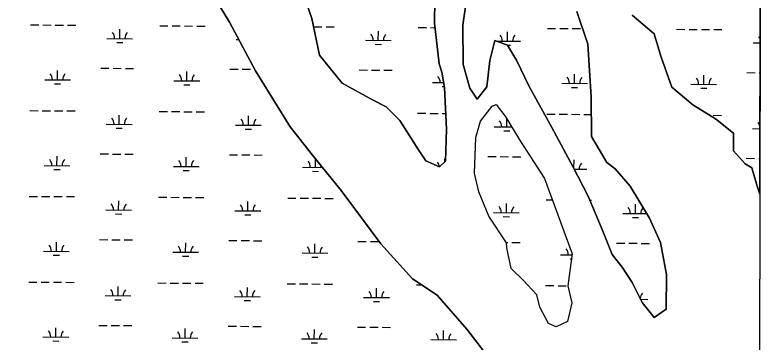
# Model space of a CAD drawing. Extents: x 3172231 to 3210228, y 940198 to 965780.
# Drawn here: x 3204908 to 3207828, y 949626 to 950898 of the extents above; entities that cross this region are included whole.
import ezdxf

# ---------------------------------------------------------------- set-up
doc = ezdxf.new("R2010")
doc.units = 0
for name, color, linetype in [('V-GRID-FRAM', 7, 'Continuous'), ('V-SITE-VEGE', 7, 'Continuous'), ('V-TOPO-SHOR', 7, 'Continuous'), ('V-WETL-SWMP', 7, 'Continuous')]:
    doc.layers.add(name, color=color, linetype=linetype)

msp = doc.modelspace()

# ---------------------------------------------------------------- linework, layer by layer
at = {"layer": 'V-GRID-FRAM'}
msp.add_lwpolyline([(3176539.592, 963919.479), (3207827.662, 963842.116), (3207790.623, 945652.442), (3176486.679, 945729.845), (3176539.592, 963919.479)], dxfattribs=at)
at = {"layer": 'V-SITE-VEGE'}
for p, q in [((3207799.889, 950203.172), (3207807.677, 954027.499)), ((3205740.373, 950871.232), (3205629.355, 951052.93)), ((3206026.251, 950984.05), (3206059.949, 950884.372)), ((3206537.18, 950867.167), (3206538.425, 950958.892)), ((3206660.474, 950958.27), (3206646.75, 950858.833)), ((3207132.247, 950785.611), (3207089.362, 950912.544)), ((3205842.021, 950681.806), (3205740.373, 950871.232)), ((3206059.949, 950884.372), (3206090.317, 950741.954)), ((3207304.625, 950898.231), (3207389.769, 950825.498)), ((3206555.03, 950709.264), (3206537.18, 950867.167)), ((3206646.75, 950858.833), (3206648.301, 950705.678)), ((3207389.769, 950825.498), (3207415.754, 950738.298)), ((3206750.997, 950721.48), (3206770.832, 950799.896)), ((3206770.832, 950799.896), (3206820.492, 950781.763)), ((3207144.418, 950581.096), (3207132.247, 950785.611)), ((3206820.492, 950781.763), (3206855.937, 950720.167)), ((3206090.317, 950741.954), (3206178.391, 950634.225)), ((3207415.754, 950738.298), (3207457.899, 950618.367)), ((3206564.971, 950676.563), (3206555.03, 950709.264)), ((3206648.301, 950705.678), (3206673.491, 950614.595)), ((3206740.37, 950619.694), (3206750.997, 950721.48)), ((3206855.937, 950720.167), (3206902.867, 950623.53)), ((3205976.178, 950464.229), (3205842.021, 950681.806)), ((3206575.549, 950617.427), (3206564.971, 950676.563)), ((3206178.391, 950634.225), (3206296.223, 950569.099)), ((3206583.279, 950455.691), (3206575.549, 950617.427)), ((3206673.491, 950614.595), (3206702.812, 950571.689)), ((3206702.812, 950571.689), (3206740.37, 950619.694)), ((3206902.867, 950623.53), (3206992.215, 950461.378)), ((3207457.899, 950618.367), (3207539.178, 950550.318)), ((3207145.962, 950426.388), (3207144.418, 950581.096)), ((3206296.223, 950569.099), (3206348.942, 950541.621)), ((3207539.178, 950550.318), (3207628.297, 950495.444)), ((3206348.942, 950541.621), (3206402.317, 950489.263)), ((3207628.297, 950495.444), (3207697.202, 950439.898)), ((3206062.683, 950354.175), (3205976.178, 950464.229)), ((3206402.317, 950489.263), (3206474.03, 950374.621)), ((3206579.531, 950330.548), (3206583.279, 950455.691)), ((3206992.215, 950461.378), (3207073.85, 950310.924)), ((3207697.202, 950439.898), (3207697.626, 950370.709)), ((3207205.307, 950325.8), (3207145.962, 950426.388)), ((3206474.03, 950374.621), (3206502.577, 950332.495)), ((3206174.705, 950216.783), (3206062.683, 950354.175)), ((3207697.626, 950370.709), (3207742.461, 950320.725)), ((3206502.577, 950332.495), (3206556.102, 950309.678)), ((3206556.102, 950309.678), (3206579.531, 950330.548)), ((3207237.83, 950300.757), (3207205.307, 950325.8)), ((3207742.461, 950320.725), (3207768.817, 950305.822)), ((3207073.85, 950310.924), (3207133.124, 950195.566)), ((3207295.796, 950234.384), (3207237.83, 950300.757)), ((3207768.817, 950305.822), (3207790.216, 950234.191)), ((3207372.125, 950110.388), (3207295.796, 950234.384)), ((3207790.216, 950234.191), (3207799.889, 950203.172)), ((3206327.578, 950010.771), (3206174.705, 950216.783)), ((3207133.124, 950195.566), (3207190.736, 950060.007)), ((3207413.624, 950016.112), (3207372.125, 950110.388)), ((3207190.736, 950060.007), (3207226.029, 949968.871)), ((3206451.267, 949874.874), (3206327.578, 950010.771)), ((3207437.866, 949891.606), (3207413.624, 950016.112)), ((3207226.029, 949968.871), (3207265.426, 949919.694)), ((3207265.426, 949919.694), (3207303.99, 949859.639)), ((3207436.402, 949757.124), (3207437.866, 949891.606)), ((3206546.56, 949810.64), (3206451.267, 949874.874)), ((3207303.99, 949859.639), (3207343.242, 949782.476)), ((3206661.721, 949679.452), (3206546.56, 949810.64)), ((3207343.242, 949782.476), (3207389.588, 949723.934)), ((3207389.588, 949723.934), (3207436.402, 949757.124)), ((3206831.623, 949459.361), (3206661.721, 949679.452))]:
    msp.add_line(p, q, dxfattribs=at)
msp.add_lwpolyline([(3207070.567, 949971.996), (3207061.677, 949905.186), (3207054.386, 949847.697), (3207069.597, 949781.542), (3207053.675, 949708.545), (3207008.48, 949687.787), (3206979.007, 949701.152), (3206945.129, 949765.072), (3206934.488, 949812.549), (3206881.14, 949869.569), (3206834.726, 949914.896), (3206818.029, 949994.274), (3206816.572, 950013.718), (3206747.915, 950117.461), (3206708.749, 950211.725), (3206692.015, 950284.109), (3206696.613, 950423.238), (3206714.818, 950486.892), (3206760.201, 950544.965), (3206776.559, 950551.101), (3206813.623, 950501.934), (3206866.036, 950413.821), (3206963.224, 950264.069)], close=True, dxfattribs=at)
at = {"layer": 'V-TOPO-SHOR'}
for p, q in [((3205740.373, 950871.232), (3205629.355, 951052.93)), ((3206026.251, 950984.05), (3206059.949, 950884.372)), ((3206537.18, 950867.167), (3206538.425, 950958.892)), ((3206660.474, 950958.27), (3206646.75, 950858.833)), ((3207132.247, 950785.611), (3207089.362, 950912.544)), ((3205842.021, 950681.806), (3205740.373, 950871.232)), ((3206059.949, 950884.372), (3206090.317, 950741.954)), ((3207304.625, 950898.231), (3207389.769, 950825.498)), ((3206555.03, 950709.264), (3206537.18, 950867.167)), ((3206646.75, 950858.833), (3206648.301, 950705.678)), ((3207389.769, 950825.498), (3207415.754, 950738.298)), ((3206750.997, 950721.48), (3206770.832, 950799.896)), ((3206770.832, 950799.896), (3206820.492, 950781.763)), ((3207144.418, 950581.096), (3207132.247, 950785.611)), ((3206820.492, 950781.763), (3206855.937, 950720.167)), ((3206090.317, 950741.954), (3206178.391, 950634.225)), ((3207415.754, 950738.298), (3207457.899, 950618.367)), ((3206564.971, 950676.563), (3206555.03, 950709.264)), ((3206648.301, 950705.678), (3206673.491, 950614.595)), ((3206740.37, 950619.694), (3206750.997, 950721.48)), ((3206855.937, 950720.167), (3206902.867, 950623.53)), ((3205976.178, 950464.229), (3205842.021, 950681.806)), ((3206575.549, 950617.427), (3206564.971, 950676.563)), ((3206178.391, 950634.225), (3206296.223, 950569.099)), ((3206583.279, 950455.691), (3206575.549, 950617.427)), ((3206673.491, 950614.595), (3206702.812, 950571.689)), ((3206702.812, 950571.689), (3206740.37, 950619.694)), ((3206902.867, 950623.53), (3206992.215, 950461.378)), ((3207457.899, 950618.367), (3207539.178, 950550.318)), ((3207145.962, 950426.388), (3207144.418, 950581.096)), ((3206296.223, 950569.099), (3206348.942, 950541.621)), ((3207539.178, 950550.318), (3207628.297, 950495.444)), ((3206348.942, 950541.621), (3206402.317, 950489.263)), ((3207628.297, 950495.444), (3207697.202, 950439.898)), ((3206062.683, 950354.175), (3205976.178, 950464.229)), ((3206402.317, 950489.263), (3206474.03, 950374.621)), ((3206579.531, 950330.548), (3206583.279, 950455.691)), ((3206992.215, 950461.378), (3207073.85, 950310.924)), ((3207697.202, 950439.898), (3207697.626, 950370.709)), ((3207205.307, 950325.8), (3207145.962, 950426.388)), ((3206474.03, 950374.621), (3206502.577, 950332.495)), ((3206174.705, 950216.783), (3206062.683, 950354.175)), ((3207697.626, 950370.709), (3207742.461, 950320.725)), ((3206502.577, 950332.495), (3206556.102, 950309.678)), ((3206556.102, 950309.678), (3206579.531, 950330.548)), ((3207237.83, 950300.757), (3207205.307, 950325.8)), ((3207742.461, 950320.725), (3207768.817, 950305.822)), ((3207073.85, 950310.924), (3207133.124, 950195.566)), ((3207295.796, 950234.384), (3207237.83, 950300.757)), ((3207768.817, 950305.822), (3207790.216, 950234.191)), ((3207372.125, 950110.388), (3207295.796, 950234.384)), ((3207790.216, 950234.191), (3207799.889, 950203.172)), ((3206327.578, 950010.771), (3206174.705, 950216.783)), ((3207133.124, 950195.566), (3207190.736, 950060.007)), ((3207413.624, 950016.112), (3207372.125, 950110.388)), ((3207190.736, 950060.007), (3207226.029, 949968.871)), ((3206451.267, 949874.874), (3206327.578, 950010.771)), ((3207437.866, 949891.606), (3207413.624, 950016.112)), ((3207226.029, 949968.871), (3207265.426, 949919.694)), ((3207265.426, 949919.694), (3207303.99, 949859.639)), ((3207436.402, 949757.124), (3207437.866, 949891.606)), ((3206546.56, 949810.64), (3206451.267, 949874.874)), ((3207303.99, 949859.639), (3207343.242, 949782.476)), ((3206661.721, 949679.452), (3206546.56, 949810.64)), ((3207343.242, 949782.476), (3207389.588, 949723.934)), ((3207389.588, 949723.934), (3207436.402, 949757.124)), ((3206831.623, 949459.361), (3206661.721, 949679.452))]:
    msp.add_line(p, q, dxfattribs=at)
at = {"layer": 'V-WETL-SWMP'}
for p, q in [((3207807.677, 954027.499), (3207799.889, 950203.176)), ((3205629.355, 951052.931), (3205740.373, 950871.232)), ((3206059.948, 950884.372), (3206026.252, 950984.05)), ((3206538.425, 950958.892), (3206537.18, 950867.166)), ((3206646.75, 950858.833), (3206660.473, 950958.269)), ((3207089.361, 950912.546), (3207132.247, 950785.612)), ((3205740.373, 950871.232), (3205842.022, 950681.807)), ((3206090.317, 950741.954), (3206059.948, 950884.372)), ((3207389.768, 950825.5), (3207304.625, 950898.232)), ((3204967.471, 950859.945), (3204999.47, 950859.727)), ((3205015.47, 950859.618), (3205047.469, 950859.4)), ((3205063.469, 950859.291), (3205095.468, 950859.073)), ((3205111.468, 950858.965), (3205143.467, 950858.747)), ((3205314.433, 950806.84), (3205314.678, 950842.839)), ((3205469.367, 950856.528), (3205501.366, 950856.31)), ((3205517.366, 950856.202), (3205549.365, 950855.984)), ((3205565.365, 950855.875), (3205597.364, 950855.657)), ((3205613.364, 950855.548), (3205645.363, 950855.33)), ((3206067.261, 950852.458), (3206099.261, 950852.241)), ((3206115.26, 950852.132), (3206147.26, 950851.914)), ((3206473.16, 950849.695), (3206505.159, 950849.478)), ((3206521.159, 950849.369), (3206539.206, 950849.246)), ((3206537.18, 950867.166), (3206555.031, 950709.264)), ((3206648.3, 950705.678), (3206646.75, 950858.833)), ((3206646.854, 950848.513), (3206649.156, 950848.497)), ((3206975.056, 950846.279), (3207007.056, 950846.061)), ((3207023.055, 950845.952), (3207055.054, 950845.734)), ((3207071.054, 950845.625), (3207103.053, 950845.408)), ((3207476.953, 950842.862), (3207508.952, 950842.645)), ((3207524.952, 950842.536), (3207556.951, 950842.318)), ((3207572.95, 950842.209), (3207604.95, 950841.991)), ((3207620.949, 950841.882), (3207652.949, 950841.664)), ((3206318.226, 950800.007), (3206318.471, 950836.006)), ((3206820.123, 950796.59), (3206820.368, 950832.589)), ((3207415.754, 950738.299), (3207389.768, 950825.5)), ((3205264.435, 950807.18), (3205364.432, 950806.499)), ((3205302.329, 950791.491), (3205326.328, 950791.327)), ((3205766.331, 950803.764), (3205776.615, 950803.694)), ((3206268.227, 950800.347), (3206368.225, 950799.666)), ((3206306.121, 950784.658), (3206330.121, 950784.494)), ((3206770.832, 950799.895), (3206750.997, 950721.48)), ((3206820.493, 950781.762), (3206770.832, 950799.895)), ((3206779.118, 950796.869), (3206870.121, 950796.25)), ((3207132.247, 950785.612), (3207144.419, 950581.096)), ((3207773.916, 950790.098), (3207801.084, 950789.913)), ((3206855.938, 950720.167), (3206820.493, 950781.762)), ((3206820.843, 950781.154), (3206832.017, 950781.078)), ((3206178.39, 950634.224), (3206090.317, 950741.954)), ((3207457.899, 950618.366), (3207415.754, 950738.299)), ((3206555.031, 950709.264), (3206564.971, 950676.563)), ((3206673.49, 950614.595), (3206648.3, 950705.678)), ((3206750.997, 950721.48), (3206740.371, 950619.695)), ((3206902.866, 950623.53), (3206855.938, 950720.167)), ((3205072.865, 950646.618), (3205073.11, 950682.618)), ((3205240.241, 950691.91), (3205272.241, 950691.692)), ((3205288.24, 950691.583), (3205320.239, 950691.366)), ((3205336.239, 950691.257), (3205368.238, 950691.039)), ((3205574.762, 950643.202), (3205575.007, 950679.201)), ((3205742.138, 950688.494), (3205774.137, 950688.276)), ((3205790.137, 950688.167), (3205822.136, 950687.949)), ((3205838.135, 950687.84), (3205838.787, 950687.836)), ((3205842.022, 950681.807), (3205976.178, 950464.229)), ((3206244.034, 950685.077), (3206276.033, 950684.859)), ((3206292.033, 950684.75), (3206324.032, 950684.533)), ((3206340.032, 950684.424), (3206372.031, 950684.206)), ((3206564.971, 950676.563), (3206575.552, 950617.427)), ((3206745.93, 950681.661), (3206746.839, 950681.655)), ((3207080.451, 950632.952), (3207080.696, 950668.952)), ((3207749.723, 950674.828), (3207781.722, 950674.61)), ((3207797.722, 950674.501), (3207800.849, 950674.48)), ((3205022.866, 950646.959), (3205122.864, 950646.278)), ((3205524.763, 950643.542), (3205624.76, 950642.862)), ((3207582.347, 950629.536), (3207582.592, 950665.535)), ((3205060.76, 950631.269), (3205084.76, 950631.106)), ((3205562.657, 950627.853), (3205586.656, 950627.69)), ((3206296.222, 950569.099), (3206178.39, 950634.224)), ((3206528.555, 950636.709), (3206572.155, 950636.413)), ((3206566.45, 950621.02), (3206574.919, 950620.962)), ((3206575.552, 950617.427), (3206583.278, 950455.69)), ((3206702.812, 950571.689), (3206673.49, 950614.595)), ((3206740.371, 950619.695), (3206702.812, 950571.689)), ((3206992.216, 950461.377), (3206902.866, 950623.53)), ((3207030.452, 950633.293), (3207130.45, 950632.612)), ((3207068.346, 950617.604), (3207092.345, 950617.44)), ((3207539.178, 950550.318), (3207457.899, 950618.366)), ((3207532.348, 950629.876), (3207632.346, 950629.196)), ((3207570.242, 950614.187), (3207594.242, 950614.024)), ((3207144.419, 950581.096), (3207145.962, 950426.387)), ((3206348.944, 950541.621), (3206296.222, 950569.099)), ((3207628.298, 950495.445), (3207539.178, 950550.318)), ((3204965.206, 950527.277), (3204997.206, 950527.06)), ((3205013.205, 950526.951), (3205045.204, 950526.733)), ((3205061.204, 950526.624), (3205093.203, 950526.406)), ((3205109.203, 950526.297), (3205141.202, 950526.079)), ((3205467.103, 950523.861), (3205499.102, 950523.643)), ((3205515.102, 950523.534), (3205547.101, 950523.316)), ((3205563.1, 950523.208), (3205595.1, 950522.99)), ((3205611.099, 950522.881), (3205643.099, 950522.663)), ((3206402.317, 950489.264), (3206348.944, 950541.621)), ((3205312.169, 950474.172), (3205312.414, 950510.172)), ((3205814.065, 950470.756), (3205814.31, 950506.755)), ((3206470.895, 950517.028), (3206502.895, 950516.81)), ((3206518.894, 950516.701), (3206550.894, 950516.483)), ((3206566.893, 950516.375), (3206580.384, 950516.283)), ((3206817.857, 950463.923), (3206818.065, 950494.467)), ((3206972.792, 950513.612), (3207004.791, 950513.394)), ((3207020.791, 950513.285), (3207052.79, 950513.067)), ((3207068.79, 950512.958), (3207100.789, 950512.74)), ((3207116.788, 950512.631), (3207145.104, 950512.439)), ((3207618.685, 950509.215), (3207650.684, 950508.997)), ((3207697.202, 950439.899), (3207628.298, 950495.445)), ((3205262.17, 950474.513), (3205362.168, 950473.832)), ((3205764.066, 950471.096), (3205864.064, 950470.416)), ((3205976.178, 950464.229), (3206062.684, 950354.175)), ((3206474.03, 950374.621), (3206402.317, 950489.264)), ((3206767.859, 950464.263), (3206836.309, 950463.797)), ((3205300.064, 950458.824), (3205324.064, 950458.66)), ((3205801.96, 950455.407), (3205825.96, 950455.244)), ((3206583.278, 950455.69), (3206579.53, 950330.548)), ((3206805.753, 950448.574), (3206829.752, 950448.411)), ((3207073.852, 950310.923), (3206992.216, 950461.377)), ((3207697.627, 950370.709), (3207697.202, 950439.899)), ((3207771.652, 950457.43), (3207800.407, 950457.235)), ((3207145.962, 950426.387), (3207205.308, 950325.8)), ((3206502.578, 950332.496), (3206474.03, 950374.621)), ((3205070.601, 950313.951), (3205070.846, 950349.95)), ((3205237.977, 950359.243), (3205269.976, 950359.025)), ((3205285.976, 950358.916), (3205317.975, 950358.698)), ((3205333.975, 950358.589), (3205365.974, 950358.372)), ((3205572.497, 950310.535), (3205572.742, 950346.534)), ((3205739.873, 950355.826), (3205771.872, 950355.609)), ((3205787.872, 950355.5), (3205819.871, 950355.282)), ((3205835.871, 950355.173), (3205867.87, 950354.955)), ((3206062.684, 950354.175), (3206174.705, 950216.783)), ((3206743.665, 950348.993), (3206775.665, 950348.776)), ((3206791.664, 950348.667), (3206823.663, 950348.449)), ((3206839.663, 950348.34), (3206871.662, 950348.122)), ((3207742.46, 950320.727), (3207697.627, 950370.709)), ((3206074.393, 950307.118), (3206074.614, 950339.543)), ((3206556.102, 950309.678), (3206502.578, 950332.496)), ((3206579.53, 950330.548), (3206556.102, 950309.678)), ((3206576.454, 950327.808), (3206576.535, 950339.701)), ((3207078.201, 950302.459), (3207078.431, 950336.284)), ((3207205.308, 950325.8), (3207237.83, 950300.758)), ((3207768.816, 950305.822), (3207742.46, 950320.727)), ((3207747.459, 950342.16), (3207779.458, 950341.943)), ((3207795.458, 950341.834), (3207800.172, 950341.802)), ((3205020.602, 950314.291), (3205120.6, 950313.611)), ((3205058.496, 950298.602), (3205082.495, 950298.439)), ((3205522.498, 950310.875), (3205622.496, 950310.194)), ((3205560.392, 950295.186), (3205584.392, 950295.022)), ((3206024.395, 950307.459), (3206101.2, 950306.936)), ((3206062.289, 950291.769), (3206086.288, 950291.606)), ((3207133.123, 950195.566), (3207073.852, 950310.923)), ((3207079.322, 950300.277), (3207128.185, 950299.945)), ((3207237.83, 950300.758), (3207295.796, 950234.383)), ((3207790.217, 950234.192), (3207768.816, 950305.822)), ((3207087.278, 950284.792), (3207090.081, 950284.773)), ((3207295.796, 950234.383), (3207372.125, 950110.388)), ((3207799.889, 950203.176), (3207790.217, 950234.192)), ((3206174.705, 950216.783), (3206327.578, 950010.771)), ((3204962.942, 950194.61), (3204994.941, 950194.392)), ((3205010.941, 950194.283), (3205042.94, 950194.066)), ((3205058.94, 950193.957), (3205090.939, 950193.739)), ((3205106.938, 950193.63), (3205138.938, 950193.412)), ((3205309.904, 950141.505), (3205310.149, 950177.504)), ((3205464.838, 950191.194), (3205496.837, 950190.976)), ((3205512.837, 950190.867), (3205544.836, 950190.649)), ((3205560.836, 950190.54), (3205592.835, 950190.322)), ((3205608.835, 950190.213), (3205640.834, 950189.996)), ((3205811.801, 950138.089), (3205812.046, 950174.088)), ((3205966.735, 950187.777), (3205998.734, 950187.559)), ((3206014.733, 950187.45), (3206046.733, 950187.233)), ((3206062.732, 950187.124), (3206094.732, 950186.906)), ((3206110.731, 950186.797), (3206142.73, 950186.579)), ((3206970.527, 950180.944), (3206993.831, 950180.786)), ((3207190.735, 950060.006), (3207133.123, 950195.566)), ((3207139.827, 950179.792), (3207146.523, 950179.746)), ((3205259.906, 950141.846), (3205359.903, 950141.165)), ((3206815.593, 950131.256), (3206815.838, 950167.255)), ((3207317.49, 950127.839), (3207317.735, 950163.838)), ((3205297.8, 950126.156), (3205321.799, 950125.993)), ((3205761.802, 950138.429), (3205861.8, 950137.748)), ((3205799.696, 950122.74), (3205823.695, 950122.576)), ((3206765.594, 950131.596), (3206865.592, 950130.915)), ((3206803.488, 950115.907), (3206827.488, 950115.743)), ((3207267.491, 950128.18), (3207361.567, 950127.539)), ((3207305.385, 950112.49), (3207329.385, 950112.327)), ((3207372.125, 950110.388), (3207413.623, 950016.112)), ((3207226.03, 949968.871), (3207190.735, 950060.006)), ((3205235.712, 950026.576), (3205267.712, 950026.358)), ((3205283.711, 950026.249), (3205315.71, 950026.031)), ((3205331.71, 950025.922), (3205363.709, 950025.704)), ((3205068.336, 949981.284), (3205068.581, 950017.283)), ((3205570.233, 949977.867), (3205570.478, 950013.867)), ((3205737.609, 950023.159), (3205769.608, 950022.941)), ((3205785.608, 950022.832), (3205817.607, 950022.615)), ((3205833.606, 950022.506), (3205865.606, 950022.288)), ((3206072.129, 949974.451), (3206072.374, 950010.45)), ((3206239.505, 950019.743), (3206271.504, 950019.525)), ((3206287.504, 950019.416), (3206319.503, 950019.198)), ((3206327.578, 950010.771), (3206451.267, 949874.873)), ((3206815.179, 950015.824), (3206821.399, 950015.782)), ((3206837.399, 950015.673), (3206869.398, 950015.455)), ((3207243.298, 950012.91), (3207275.297, 950012.692)), ((3207291.297, 950012.583), (3207323.296, 950012.365)), ((3207339.296, 950012.256), (3207371.295, 950012.038)), ((3207413.623, 950016.112), (3207437.865, 949891.605)), ((3205018.337, 949981.624), (3205118.335, 949980.943)), ((3205056.231, 949965.935), (3205080.231, 949965.771)), ((3205520.234, 949978.208), (3205620.231, 949977.527)), ((3206022.13, 949974.791), (3206122.128, 949974.111)), ((3207025.922, 949967.958), (3207069.991, 949967.658)), ((3207265.427, 949919.694), (3207226.03, 949968.871)), ((3205558.128, 949962.518), (3205582.127, 949962.355)), ((3206060.024, 949959.102), (3206084.024, 949958.939)), ((3207063.816, 949952.269), (3207067.939, 949952.241)), ((3207303.99, 949859.638), (3207265.427, 949919.694)), ((3207437.865, 949891.605), (3207436.401, 949757.124)), ((3204960.677, 949861.943), (3204992.677, 949861.725)), ((3205008.676, 949861.616), (3205040.675, 949861.398)), ((3205056.675, 949861.289), (3205088.674, 949861.072)), ((3205104.674, 949860.963), (3205136.673, 949860.745)), ((3205462.574, 949858.526), (3205494.573, 949858.309)), ((3205510.573, 949858.2), (3205542.572, 949857.982)), ((3205558.571, 949857.873), (3205590.571, 949857.655)), ((3205606.57, 949857.546), (3205638.57, 949857.328)), ((3205964.47, 949855.11), (3205996.469, 949854.892)), ((3206012.469, 949854.783), (3206044.468, 949854.565)), ((3206060.468, 949854.456), (3206092.467, 949854.239)), ((3206108.467, 949854.13), (3206140.466, 949853.912)), ((3206451.267, 949874.873), (3206546.559, 949810.641)), ((3206466.366, 949851.693), (3206485.852, 949851.561)), ((3207343.243, 949782.476), (3207303.99, 949859.638)), ((3205307.64, 949808.838), (3205307.885, 949844.837)), ((3205809.536, 949805.421), (3205809.781, 949841.421)), ((3206311.433, 949802.005), (3206311.678, 949838.004)), ((3206968.262, 949848.277), (3207000.261, 949848.059)), ((3207016.261, 949847.95), (3207048.26, 949847.732)), ((3205257.641, 949809.178), (3205357.639, 949808.498)), ((3205295.535, 949793.489), (3205319.535, 949793.326)), ((3205759.537, 949805.762), (3205859.535, 949805.081)), ((3206261.434, 949802.345), (3206361.431, 949801.665)), ((3206546.559, 949810.641), (3206661.721, 949679.451)), ((3207336.859, 949795.025), (3207365.224, 949794.832)), ((3205797.431, 949790.072), (3205821.431, 949789.909)), ((3206299.328, 949786.656), (3206323.327, 949786.493)), ((3207389.588, 949723.935), (3207343.243, 949782.476)), ((3207436.401, 949757.124), (3207389.588, 949723.935)), ((3205066.072, 949648.617), (3205066.317, 949684.616)), ((3205233.448, 949693.908), (3205265.447, 949693.69)), ((3205281.447, 949693.582), (3205313.446, 949693.364)), ((3205329.446, 949693.255), (3205361.445, 949693.037)), ((3205567.968, 949645.2), (3205568.213, 949681.199)), ((3205735.344, 949690.492), (3205767.343, 949690.274)), ((3205783.343, 949690.165), (3205815.342, 949689.947)), ((3205831.342, 949689.838), (3205863.341, 949689.62)), ((3206069.864, 949641.784), (3206070.109, 949677.783)), ((3206237.241, 949687.075), (3206269.24, 949686.857)), ((3206285.239, 949686.749), (3206317.239, 949686.531)), ((3206333.238, 949686.422), (3206365.238, 949686.204)), ((3206571.761, 949638.367), (3206572.006, 949674.366)), ((3206661.721, 949679.451), (3206831.624, 949459.359)), ((3205016.073, 949648.957), (3205116.07, 949648.276)), ((3205517.969, 949645.54), (3205617.967, 949644.86)), ((3205053.967, 949633.268), (3205077.966, 949633.104)), ((3205555.863, 949629.851), (3205579.863, 949629.688)), ((3206019.866, 949642.124), (3206119.863, 949641.443)), ((3206057.76, 949626.435), (3206081.759, 949626.271)), ((3206521.762, 949638.707), (3206621.76, 949638.027))]:
    msp.add_line(p, q, dxfattribs=at)
msp.add_lwpolyline([(3207070.568, 949971.996), (3207061.676, 949905.186), (3207054.386, 949847.696), (3207069.596, 949781.54), (3207053.676, 949708.546), (3207008.481, 949687.787), (3206979.008, 949701.153), (3206945.129, 949765.073), (3206934.488, 949812.548), (3206881.139, 949869.57), (3206834.726, 949914.895), (3206818.029, 949994.275), (3206816.573, 950013.717), (3206747.915, 950117.461), (3206708.749, 950211.725), (3206692.015, 950284.108), (3206696.612, 950423.238), (3206714.817, 950486.891), (3206760.202, 950544.964), (3206776.559, 950551.1), (3206813.623, 950501.935), (3206866.036, 950413.822), (3206963.223, 950264.067)], close=True, dxfattribs=at)
for centre, start, end in [((3205259.195, 950807.691), 358.838165, 40.381824), ((3205369.678, 950806.939), 138.838162, 180.381821), ((3206262.988, 950800.858), 358.838165, 40.381824), ((3206373.471, 950800.106), 138.838162, 180.381821), ((3206764.884, 950797.441), 358.838165, 40.381824), ((3206875.367, 950796.689), 138.838162, 180.381821), ((3207768.677, 950790.608), 23.031019, 40.381824), ((3205017.627, 950647.469), 358.838165, 40.381824), ((3205128.11, 950646.717), 138.838162, 180.381821), ((3205519.523, 950644.053), 358.838165, 40.381824), ((3205630.006, 950643.301), 138.838162, 180.381821), ((3206523.316, 950637.22), 358.838165, 40.381824), ((3207025.212, 950633.803), 358.838165, 40.381824), ((3207135.696, 950633.051), 138.838162, 180.381821), ((3207527.109, 950630.387), 358.838165, 40.381824), ((3207637.592, 950629.635), 138.838162, 180.381821), ((3205256.93, 950475.023), 358.838165, 40.381824), ((3205367.414, 950474.271), 138.838162, 180.381821), ((3205758.827, 950471.607), 358.838165, 40.381824), ((3205869.31, 950470.855), 138.838162, 180.381821), ((3206762.619, 950464.774), 358.838165, 40.381824), ((3207766.412, 950457.941), 15.190623, 40.381824), ((3205015.362, 950314.802), 358.838165, 40.381824), ((3205125.846, 950314.05), 138.838162, 180.381821), ((3205517.259, 950311.385), 358.838165, 40.381824), ((3205627.742, 950310.633), 138.838162, 180.381821), ((3206019.155, 950307.969), 358.838165, 40.381824), ((3206521.051, 950304.553), 8.495444, 40.381824), ((3207133.431, 950300.384), 138.838162, 180.381821), ((3206129.638, 950307.217), 168.269501, 180.381821), ((3205254.666, 950142.356), 358.838165, 40.381824), ((3205365.149, 950141.604), 138.838162, 180.381821), ((3205756.562, 950138.94), 358.838165, 40.381824), ((3205867.046, 950138.187), 138.838162, 180.381821), ((3206760.354, 950132.107), 358.838165, 40.381824), ((3206870.838, 950131.355), 138.838162, 180.381821), ((3207262.251, 950128.69), 358.838165, 40.381824), ((3207372.735, 950127.938), 138.838162, 180.381821), ((3205013.098, 949982.135), 358.838165, 40.381824), ((3205123.581, 949981.383), 138.838162, 180.381821), ((3205514.994, 949978.718), 358.838165, 40.381824), ((3205625.477, 949977.966), 138.838162, 180.381821), ((3206016.89, 949975.302), 358.838165, 40.381824), ((3206127.374, 949974.55), 138.838162, 180.381821), ((3207020.683, 949968.469), 358.838165, 40.381824), ((3205252.401, 949809.689), 358.838165, 40.381824), ((3205362.885, 949808.937), 138.838162, 180.381821), ((3205754.298, 949806.272), 358.838165, 40.381824), ((3205864.781, 949805.52), 138.838162, 180.381821), ((3206256.194, 949802.856), 358.838165, 40.381824), ((3206366.677, 949802.104), 138.838162, 180.381821), ((3207370.47, 949795.271), 138.838162, 175.514335), ((3205010.833, 949649.467), 358.838165, 40.381824), ((3205121.317, 949648.715), 138.838162, 180.381821), ((3205512.73, 949646.051), 358.838165, 40.381824), ((3205623.213, 949645.299), 138.838162, 180.381821), ((3206014.626, 949642.634), 358.838165, 40.381824), ((3206125.109, 949641.882), 138.838162, 180.381821), ((3206516.522, 949639.218), 358.838165, 40.381824), ((3206627.006, 949638.466), 138.838162, 180.381821)]:
    msp.add_arc(centre, 35.246, start, end, dxfattribs=at)

doc.saveas('drawing.dxf')
